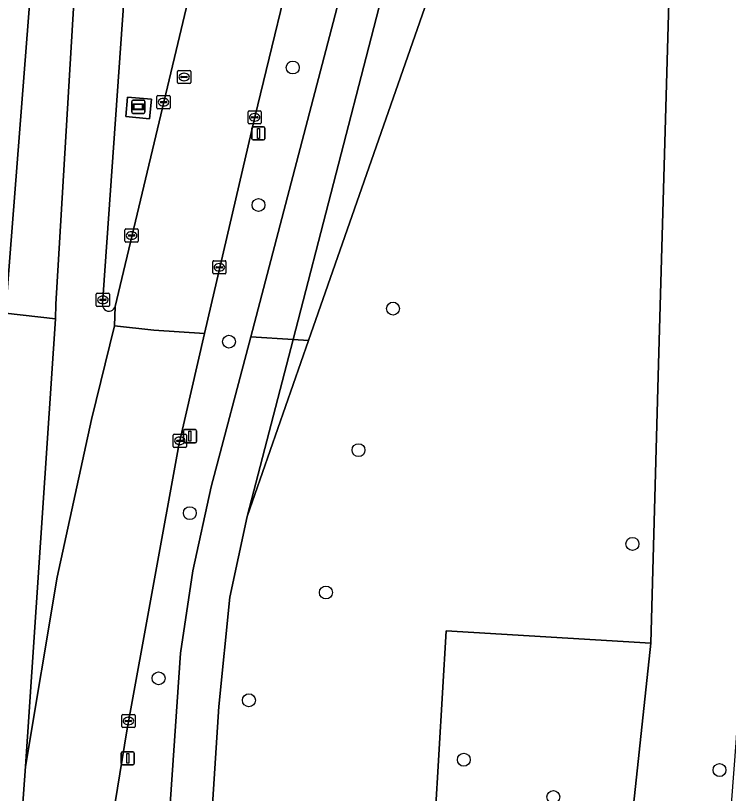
# Model space of a CAD drawing. Extents: x 161848 to 162726, y 385382 to 386521.
# Drawn here: x 161929.3 to 161983.4, y 386288 to 386347 of the extents above; entities that cross this region are included whole.
import ezdxf

# ---------------------------------------------------------------- set-up
doc = ezdxf.new("R2010")
doc.units = 0
for name, color, linetype in [('IMGEO_Berm_groen', 7, 'Continuous'), ('IMGEO_Boom', 7, 'Continuous'), ('IMGEO_Fietspad_gesloten', 7, 'Continuous'), ('IMGEO_Groenvoorziening', 7, 'Continuous'), ('IMGEO_Kolk', 7, 'Continuous'), ('IMGEO_Lichtmast', 7, 'Continuous'), ('IMGEO_Reclamebord', 7, 'Continuous'), ('IMGEO_Rijbaan_regionaal_gesloten', 7, 'Continuous'), ('IMGEO_Rioolput', 7, 'Continuous'), ('IMGEO_Terreindeel_open', 7, 'Continuous')]:
    doc.layers.add(name, color=color, linetype=linetype)

msp = doc.modelspace()

# ---------------------------------------------------------------- linework, layer by layer
at = {"layer": 'IMGEO_Berm_groen'}
for points in [[(161936.869, 386324.951), (161954.689, 386399.739), (161971.905, 386472.535), (161971.093, 386473.223), (161966.688, 386479.665), (161966.984, 386476.542), (161967.062, 386473.406)], [(161946.516, 386462.814), (161941.332, 386397.609), (161937.874, 386353.145), (161935.918, 386325.144)]]:
    msp.add_lwpolyline(points, dxfattribs=at)
for points in [[(161980.695, 386412.574), (161973.968, 386413.035), (161962.593, 386369.764), (161950.358, 386322.44), (161951.544, 386322.36), (161966.223, 386364.407)], [(161938.498, 386250), (161941.836, 386298.677), (161942.751, 386304.927), (161944.157, 386311.286), (161947.148, 386322.657), (161953.692, 386347.538), (161950.938, 386353.566), (161947.451, 386339.292), (161943.653, 386322.891), (161941.696, 386314.438), (161937.745, 386292.792), (161934.688, 386274.019), (161932.632, 386258.596), (161931.736, 386250), (161930.107, 386235.048), (161925.076, 386163.385), (161922.181, 386122.137), (161921.849, 386115.652), (161921.823, 386115.3), (161929.379, 386114.068), (161930.87, 386136.29), (161932.651, 386162.845)], [(161939.487, 386339.176), (161937.681, 386339.337), (161937.813, 386340.819), (161939.619, 386340.658)], [(161951.544, 386322.36), (161950.358, 386322.44), (161946.894, 386309.041)]]:
    msp.add_lwpolyline(points, close=True, dxfattribs=at)
for centre, radius, start, end in [((161936.404, 386325.084), 0.49, 172.92822, 227.79744), ((161936.401, 386325.084), 0.488, 228.06052, 288.77264), ((161936.401, 386325.082), 0.486, 288.87791, 344.34413)]:
    msp.add_arc(centre, radius, start, end, dxfattribs=at)
at = {"layer": 'IMGEO_Boom'}
for centre in [(161950.34, 386343.061), (161947.742, 386332.638), (161957.942, 386324.789), (161945.504, 386322.28), (161955.326, 386314.062), (161942.532, 386309.287), (161976.096, 386306.957), (161952.854, 386303.272), (161940.163, 386296.77), (161947.012, 386295.107), (161963.307, 386290.596), (161982.698, 386289.812), (161970.101, 386287.777)]:
    msp.add_circle(centre, 0.489, dxfattribs=at)
at = {"layer": 'IMGEO_Fietspad_gesloten'}
msp.add_lwpolyline([(161996.625, 386484.359), (161989.548, 386484.976), (161988.198, 386479.98), (161986.853, 386474.659), (161984.423, 386465.258), (161983.512, 386461.754), (161966.822, 386398.422), (161959.624, 386370.394), (161957.666, 386362.768), (161957.324, 386361.432), (161955.363, 386353.903), (161955.085, 386352.835), (161953.692, 386347.538), (161947.148, 386322.657), (161950.358, 386322.44), (161962.593, 386369.764), (161973.968, 386413.035)], dxfattribs=at)
msp.add_lwpolyline([(161946.894, 386309.041), (161950.358, 386322.44), (161947.148, 386322.657), (161944.157, 386311.286), (161942.751, 386304.927), (161941.836, 386298.677), (161938.498, 386250), (161932.651, 386162.845), (161930.87, 386136.29), (161934.109, 386136.109), (161934.536, 386142.656), (161934.926, 386149.672), (161936.092, 386166.492), (161939.078, 386209.562), (161941.845, 386249.466), (161941.882, 386250), (161942.608, 386260.466), (161942.97, 386266.838), (161943.438, 386274.265), (161943.849, 386280.918), (161944.733, 386294.642), (161945.57, 386302.912)], close=True, dxfattribs=at)
at = {"layer": 'IMGEO_Groenvoorziening'}
for points in [[(161993.084, 386427.124), (161994.181, 386427.051), (162000, 386426.662), (162007.758, 386426.144), (162014.56, 386425.727), (162014.963, 386431.595), (162011.405, 386431.844), (161994.386, 386432.611), (161986.765, 386432.778), (161980.695, 386412.574), (161978.079, 386320.579), (161977.478, 386299.438), (161974.923, 386275.344), (161974.364, 386269.813), (162000, 386267.999), (162004.143, 386267.706), (162005.062, 386280.913), (162005.226, 386283.541), (162000, 386283.947), (161983.468, 386285.233), (161983.954, 386291.878), (161985.856, 386320.057)], [(161977.478, 386299.438), (161961.96, 386300.375), (161960.574, 386276.878), (161974.923, 386275.344)]]:
    msp.add_lwpolyline(points, close=True, dxfattribs=at)
msp.add_lwpolyline([(161946.326, 386271.797), (161974.364, 386269.813), (161974.923, 386275.344), (161960.574, 386276.878), (161961.96, 386300.375), (161977.478, 386299.438), (161978.079, 386320.579), (161980.695, 386412.574), (161966.223, 386364.407), (161951.544, 386322.36), (161946.894, 386309.041), (161945.57, 386302.912), (161944.733, 386294.642), (161943.849, 386280.918), (161943.438, 386274.265), (161943.881, 386273.531)], dxfattribs=at)
at = {"layer": 'IMGEO_Kolk'}
for p, q in [((161940.114, 386340.936), (161940.966, 386340.936)), ((161940.039, 386340.01), (161940.039, 386340.862)), ((161940.298, 386340.43), (161940.298, 386340.442)), ((161940.736, 386340.393), (161940.338, 386340.393)), ((161940.341, 386340.479), (161940.739, 386340.479)), ((161940.527, 386340.716), (161940.552, 386340.716)), ((161940.782, 386340.442), (161940.782, 386340.43)), ((161941.04, 386340.862), (161941.04, 386340.01)), ((161940.966, 386339.936), (161940.114, 386339.936)), ((161940.55, 386340.156), (161940.525, 386340.156)), ((161947.024, 386339.786), (161947.876, 386339.786)), ((161946.949, 386338.86), (161946.949, 386339.712)), ((161947.208, 386339.28), (161947.208, 386339.292)), ((161947.646, 386339.243), (161947.248, 386339.243)), ((161947.251, 386339.329), (161947.649, 386339.329)), ((161947.437, 386339.566), (161947.462, 386339.566)), ((161947.692, 386339.292), (161947.692, 386339.28)), ((161947.95, 386339.712), (161947.95, 386338.86)), ((161947.876, 386338.786), (161947.024, 386338.786)), ((161947.46, 386339.006), (161947.435, 386339.006)), ((161937.618, 386329.902), (161937.618, 386330.754)), ((161937.693, 386330.828), (161938.545, 386330.828)), ((161937.877, 386330.322), (161937.877, 386330.334)), ((161937.92, 386330.371), (161938.318, 386330.371)), ((161938.106, 386330.608), (161938.131, 386330.608)), ((161938.361, 386330.334), (161938.361, 386330.322)), ((161938.619, 386330.754), (161938.619, 386329.902)), ((161938.545, 386329.828), (161937.693, 386329.828)), ((161938.315, 386330.285), (161937.917, 386330.285)), ((161938.129, 386330.048), (161938.104, 386330.048)), ((161944.274, 386327.493), (161944.274, 386328.345)), ((161944.349, 386328.419), (161945.201, 386328.419)), ((161944.576, 386327.962), (161944.974, 386327.962)), ((161944.762, 386328.199), (161944.787, 386328.199)), ((161945.275, 386328.345), (161945.275, 386327.493)), ((161945.201, 386327.419), (161944.349, 386327.419)), ((161944.533, 386327.913), (161944.533, 386327.925)), ((161944.971, 386327.876), (161944.573, 386327.876)), ((161944.785, 386327.639), (161944.76, 386327.639)), ((161945.017, 386327.925), (161945.017, 386327.913)), ((161935.44, 386325.024), (161935.44, 386325.876)), ((161935.515, 386325.95), (161936.367, 386325.95)), ((161935.928, 386325.73), (161935.953, 386325.73)), ((161936.441, 386325.876), (161936.441, 386325.024)), ((161935.699, 386325.444), (161935.699, 386325.456)), ((161936.137, 386325.407), (161935.739, 386325.407)), ((161935.742, 386325.493), (161936.14, 386325.493)), ((161935.951, 386325.17), (161935.926, 386325.17)), ((161936.183, 386325.456), (161936.183, 386325.444)), ((161936.367, 386324.95), (161935.515, 386324.95)), ((161941.272, 386314.345), (161941.272, 386315.197)), ((161941.347, 386315.271), (161942.199, 386315.271)), ((161941.76, 386315.051), (161941.785, 386315.051)), ((161942.273, 386315.197), (161942.273, 386314.345)), ((161941.531, 386314.765), (161941.531, 386314.777)), ((161941.969, 386314.728), (161941.571, 386314.728)), ((161941.574, 386314.814), (161941.972, 386314.814)), ((161941.783, 386314.491), (161941.758, 386314.491)), ((161942.015, 386314.777), (161942.015, 386314.765)), ((161942.199, 386314.271), (161941.347, 386314.271)), ((161937.379, 386293.109), (161937.379, 386293.961)), ((161937.454, 386294.035), (161938.306, 386294.035)), ((161937.867, 386293.815), (161937.892, 386293.815)), ((161938.38, 386293.961), (161938.38, 386293.109)), ((161937.638, 386293.529), (161937.638, 386293.541)), ((161938.076, 386293.492), (161937.678, 386293.492)), ((161937.681, 386293.578), (161938.079, 386293.578)), ((161937.89, 386293.255), (161937.865, 386293.255)), ((161938.122, 386293.541), (161938.122, 386293.529)), ((161938.306, 386293.035), (161937.454, 386293.035))]:
    msp.add_line(p, q, dxfattribs=at)
for points in [[(161940.114, 386340.936), (161940.966, 386340.936)], [(161940.039, 386340.01), (161940.039, 386340.862)], [(161941.04, 386340.862), (161941.04, 386340.01)], [(161940.966, 386339.936), (161940.114, 386339.936)], [(161947.024, 386339.786), (161947.876, 386339.786)], [(161946.949, 386338.86), (161946.949, 386339.712)], [(161947.95, 386339.712), (161947.95, 386338.86)], [(161947.876, 386338.786), (161947.024, 386338.786)], [(161937.618, 386329.902), (161937.618, 386330.754)], [(161937.693, 386330.828), (161938.545, 386330.828)], [(161938.619, 386330.754), (161938.619, 386329.902)], [(161938.545, 386329.828), (161937.693, 386329.828)], [(161944.274, 386327.493), (161944.274, 386328.345)], [(161944.349, 386328.419), (161945.201, 386328.419)], [(161945.275, 386328.345), (161945.275, 386327.493)], [(161945.201, 386327.419), (161944.349, 386327.419)], [(161935.44, 386325.024), (161935.44, 386325.876)], [(161935.515, 386325.95), (161936.367, 386325.95)], [(161936.441, 386325.876), (161936.441, 386325.024)], [(161936.367, 386324.95), (161935.515, 386324.95)], [(161941.272, 386314.345), (161941.272, 386315.197)], [(161941.347, 386315.271), (161942.199, 386315.271)], [(161942.273, 386315.197), (161942.273, 386314.345)], [(161942.199, 386314.271), (161941.347, 386314.271)], [(161937.379, 386293.109), (161937.379, 386293.961)], [(161937.454, 386294.035), (161938.306, 386294.035)], [(161938.38, 386293.961), (161938.38, 386293.109)], [(161938.306, 386293.035), (161937.454, 386293.035)]]:
    msp.add_lwpolyline(points, dxfattribs=at)
for centre, radius, start, end in [((161940.116, 386340.86), 0.0765, 91.55205, 178.44795), ((161940.116, 386340.86), 0.0765, 91.55205, 178.44795), ((161940.964, 386340.86), 0.0765, 1.55205, 88.44795), ((161940.964, 386340.86), 0.0765, 1.55205, 88.44795), ((161940.338, 386340.439), 0.0403, 85.87752, 175.75265), ((161940.335, 386340.429), 0.0366, 178.93798, 274.71019), ((161940.739, 386340.436), 0.043, 264.86636, 352.45326), ((161940.743, 386340.441), 0.0386, 1.73085, 96.63898), ((161940.116, 386340.012), 0.0765, 181.55205, 268.44795), ((161940.116, 386340.012), 0.0765, 181.55205, 268.44795), ((161940.964, 386340.012), 0.0765, 271.55205, 358.44795), ((161940.964, 386340.012), 0.0765, 271.55205, 358.44795), ((161947.026, 386339.71), 0.0765, 91.55205, 178.44795), ((161947.026, 386339.71), 0.0765, 91.55205, 178.44795), ((161947.874, 386339.71), 0.0765, 1.55205, 88.44795), ((161947.874, 386339.71), 0.0765, 1.55205, 88.44795), ((161947.248, 386339.289), 0.0403, 85.87752, 175.75265), ((161947.245, 386339.279), 0.0366, 178.93798, 274.71019), ((161947.649, 386339.286), 0.043, 264.86636, 352.45326), ((161947.653, 386339.291), 0.0386, 1.73085, 96.63898), ((161947.026, 386338.862), 0.0765, 181.55205, 268.44795), ((161947.026, 386338.862), 0.0765, 181.55205, 268.44795), ((161947.874, 386338.862), 0.0765, 271.55205, 358.44795), ((161947.874, 386338.862), 0.0765, 271.55205, 358.44795), ((161937.695, 386330.752), 0.0765, 91.55205, 178.44795), ((161937.695, 386330.752), 0.0765, 91.55205, 178.44795), ((161937.917, 386330.331), 0.0403, 85.87752, 175.75265), ((161937.914, 386330.321), 0.0366, 178.93798, 274.71019), ((161938.318, 386330.328), 0.043, 264.86636, 352.45326), ((161938.322, 386330.333), 0.0386, 1.73085, 96.63898), ((161938.543, 386330.752), 0.0765, 1.55205, 88.44795), ((161938.543, 386330.752), 0.0765, 1.55205, 88.44795), ((161937.695, 386329.904), 0.0765, 181.55205, 268.44795), ((161937.695, 386329.904), 0.0765, 181.55205, 268.44795), ((161938.543, 386329.904), 0.0765, 271.55205, 358.44795), ((161938.543, 386329.904), 0.0765, 271.55205, 358.44795), ((161944.351, 386328.343), 0.0765, 91.55205, 178.44795), ((161944.351, 386328.343), 0.0765, 91.55205, 178.44795), ((161944.573, 386327.922), 0.0403, 85.87752, 175.75265), ((161944.978, 386327.924), 0.0386, 1.73085, 96.63898), ((161945.199, 386328.343), 0.0765, 1.55205, 88.44795), ((161945.199, 386328.343), 0.0765, 1.55205, 88.44795), ((161944.351, 386327.495), 0.0765, 181.55205, 268.44795), ((161944.351, 386327.495), 0.0765, 181.55205, 268.44795), ((161944.57, 386327.912), 0.0366, 178.93798, 274.71019), ((161944.974, 386327.919), 0.043, 264.86636, 352.45326), ((161945.199, 386327.495), 0.0765, 271.55205, 358.44795), ((161945.199, 386327.495), 0.0765, 271.55205, 358.44795), ((161935.517, 386325.874), 0.0765, 91.55205, 178.44795), ((161935.517, 386325.874), 0.0765, 91.55205, 178.44795), ((161936.365, 386325.874), 0.0765, 1.55205, 88.44795), ((161936.365, 386325.874), 0.0765, 1.55205, 88.44795), ((161935.517, 386325.026), 0.0765, 181.55205, 268.44795), ((161935.517, 386325.026), 0.0765, 181.55205, 268.44795), ((161935.739, 386325.453), 0.0403, 85.87752, 175.75265), ((161935.736, 386325.443), 0.0366, 178.93798, 274.71019), ((161936.14, 386325.45), 0.043, 264.86636, 352.45326), ((161936.144, 386325.455), 0.0386, 1.73085, 96.63898), ((161936.365, 386325.026), 0.0765, 271.55205, 358.44795), ((161936.365, 386325.026), 0.0765, 271.55205, 358.44795), ((161941.349, 386315.195), 0.0765, 91.55205, 178.44795), ((161941.349, 386315.195), 0.0765, 91.55205, 178.44795), ((161942.197, 386315.195), 0.0765, 1.55205, 88.44795), ((161942.197, 386315.195), 0.0765, 1.55205, 88.44795), ((161941.571, 386314.774), 0.0403, 85.87752, 175.75265), ((161941.568, 386314.764), 0.0366, 178.93798, 274.71019), ((161941.972, 386314.771), 0.043, 264.86636, 352.45326), ((161941.976, 386314.776), 0.0386, 1.73085, 96.63898), ((161941.349, 386314.347), 0.0765, 181.55205, 268.44795), ((161941.349, 386314.347), 0.0765, 181.55205, 268.44795), ((161942.197, 386314.347), 0.0765, 271.55205, 358.44795), ((161942.197, 386314.347), 0.0765, 271.55205, 358.44795), ((161937.456, 386293.959), 0.0765, 91.55205, 178.44795), ((161937.456, 386293.959), 0.0765, 91.55205, 178.44795), ((161938.304, 386293.959), 0.0765, 1.55205, 88.44795), ((161938.304, 386293.959), 0.0765, 1.55205, 88.44795), ((161937.678, 386293.538), 0.0403, 85.87752, 175.75265), ((161937.675, 386293.528), 0.0366, 178.93798, 274.71019), ((161938.079, 386293.535), 0.043, 264.86636, 352.45326), ((161938.083, 386293.54), 0.0386, 1.73085, 96.63898), ((161937.456, 386293.111), 0.0765, 181.55205, 268.44795), ((161937.456, 386293.111), 0.0765, 181.55205, 268.44795), ((161938.304, 386293.111), 0.0765, 271.55205, 358.44795), ((161938.304, 386293.111), 0.0765, 271.55205, 358.44795)]:
    msp.add_arc(centre, radius, start, end, dxfattribs=at)
for centre, major_axis, ratio, start_param, end_param in [((161940.526, 386340.436), (-0.387, 0.002), 0.722429, 4.712389, 7.853982), ((161940.551, 386340.436), (-0.39, 0.002), 0.717154, 1.570796, 4.712389), ((161947.436, 386339.286), (-0.387, 0.002), 0.722429, 4.712389, 7.853982), ((161947.461, 386339.286), (-0.39, 0.002), 0.717154, 1.570796, 4.712389), ((161938.105, 386330.328), (-0.387, 0.002), 0.722429, 4.712389, 7.853982), ((161938.13, 386330.328), (-0.39, 0.002), 0.717154, 1.570796, 4.712389), ((161944.761, 386327.919), (-0.387, 0.002), 0.722429, 4.712389, 7.853982), ((161944.786, 386327.919), (-0.39, 0.002), 0.717154, 1.570796, 4.712389), ((161935.927, 386325.45), (-0.387, 0.002), 0.722429, 4.712389, 7.853982), ((161935.952, 386325.45), (-0.39, 0.002), 0.717154, 1.570796, 4.712389), ((161941.759, 386314.771), (-0.387, 0.002), 0.722429, 4.712389, 7.853982), ((161941.784, 386314.771), (-0.39, 0.002), 0.717154, 1.570796, 4.712389), ((161937.866, 386293.535), (-0.387, 0.002), 0.722429, 4.712389, 7.853982), ((161937.891, 386293.535), (-0.39, 0.002), 0.717154, 1.570796, 4.712389)]:
    msp.add_ellipse(centre, major_axis=major_axis, ratio=ratio, start_param=start_param, end_param=end_param, dxfattribs=at)
at = {"layer": 'IMGEO_Lichtmast'}
for p, q in [((161947.238, 386337.668), (161947.238, 386338.468)), ((161947.238, 386338.468), (161947.238, 386337.668)), ((161947.338, 386338.568), (161948.128, 386338.568)), ((161948.128, 386338.568), (161947.338, 386338.568)), ((161948.228, 386338.468), (161948.228, 386337.668)), ((161948.228, 386337.668), (161948.228, 386338.468)), ((161948.128, 386337.568), (161947.338, 386337.568)), ((161947.338, 386337.568), (161948.128, 386337.568)), ((161942.149, 386315.615), (161942.939, 386315.615)), ((161942.939, 386315.615), (161942.149, 386315.615)), ((161942.049, 386314.715), (161942.049, 386315.515)), ((161942.049, 386315.515), (161942.049, 386314.715)), ((161943.039, 386315.515), (161943.039, 386314.715)), ((161943.039, 386314.715), (161943.039, 386315.515)), ((161942.939, 386314.615), (161942.149, 386314.615)), ((161942.149, 386314.615), (161942.939, 386314.615)), ((161937.329, 386290.305), (161937.329, 386291.105)), ((161937.329, 386291.105), (161937.329, 386290.305)), ((161937.429, 386291.205), (161938.219, 386291.205)), ((161938.219, 386291.205), (161937.429, 386291.205)), ((161938.319, 386291.105), (161938.319, 386290.305)), ((161938.319, 386290.305), (161938.319, 386291.105)), ((161938.219, 386290.205), (161937.429, 386290.205)), ((161937.429, 386290.205), (161938.219, 386290.205))]:
    msp.add_line(p, q, dxfattribs=at)
for points in [[(161947.658, 386338.443), (161947.808, 386338.443), (161947.808, 386337.693), (161947.658, 386337.693), (161947.658, 386338.443)], [(161942.469, 386315.49), (161942.619, 386315.49), (161942.619, 386314.74), (161942.469, 386314.74), (161942.469, 386315.49)], [(161937.749, 386291.08), (161937.899, 386291.08), (161937.899, 386290.33), (161937.749, 386290.33), (161937.749, 386291.08)]]:
    msp.add_lwpolyline(points, dxfattribs=at)
for centre, start, end in [((161947.338, 386338.468), 90, 180), ((161947.338, 386338.468), 90, 180), ((161948.128, 386338.468), 0, 90), ((161948.128, 386338.468), 360, 90), ((161947.338, 386337.668), 180, 270), ((161947.338, 386337.668), 180, 270), ((161948.128, 386337.668), 270, 0), ((161948.128, 386337.668), 270, 0), ((161942.149, 386315.515), 90, 180), ((161942.149, 386315.515), 90, 180), ((161942.939, 386315.515), 0, 90), ((161942.939, 386315.515), 360, 90), ((161942.149, 386314.715), 180, 270), ((161942.149, 386314.715), 180, 270), ((161942.939, 386314.715), 270, 0), ((161942.939, 386314.715), 270, 0), ((161937.429, 386291.105), 90, 180), ((161937.429, 386291.105), 90, 180), ((161938.219, 386291.105), 0, 90), ((161938.219, 386291.105), 360, 90), ((161937.429, 386290.305), 180, 270), ((161937.429, 386290.305), 180, 270), ((161938.219, 386290.305), 270, 0), ((161938.219, 386290.305), 270, 0)]:
    msp.add_arc(centre, 0.1, start, end, dxfattribs=at)
at = {"layer": 'IMGEO_Reclamebord'}
for p, q in [((161938.125, 386339.688), (161938.125, 386340.488)), ((161938.125, 386340.488), (161938.125, 386339.688)), ((161938.225, 386340.588), (161939.015, 386340.588)), ((161939.015, 386340.588), (161938.225, 386340.588)), ((161939.115, 386340.488), (161939.115, 386339.688)), ((161939.115, 386339.688), (161939.115, 386340.488)), ((161939.015, 386339.588), (161938.225, 386339.588)), ((161938.225, 386339.588), (161939.015, 386339.588))]:
    msp.add_line(p, q, dxfattribs=at)
for points in [[(161938.226, 386340.32), (161939.014, 386340.32), (161939.014, 386339.856), (161938.226, 386339.856), (161938.226, 386340.32)], [(161938.291, 386340.255), (161938.291, 386339.921), (161938.949, 386339.921), (161938.949, 386340.255), (161938.291, 386340.255)]]:
    msp.add_lwpolyline(points, dxfattribs=at)
for centre, start, end in [((161938.225, 386340.488), 90, 180), ((161938.225, 386340.488), 90, 180), ((161939.015, 386340.488), 0, 90), ((161939.015, 386340.488), 360, 90), ((161938.225, 386339.688), 180, 270), ((161938.225, 386339.688), 180, 270), ((161939.015, 386339.688), 270, 0), ((161939.015, 386339.688), 270, 0)]:
    msp.add_arc(centre, 0.1, start, end, dxfattribs=at)
at = {"layer": 'IMGEO_Rijbaan_regionaal_gesloten'}
for points in [[(161944.337, 386520.001), (161941.413, 386486.629), (161936.56, 386427.406), (161928.569, 386324.445), (161932.354, 386324.01), (161932.362, 386325.118), (161934.136, 386354.79), (161937.325, 386392.178), (161939.549, 386419.761), (161945.035, 386487.809), (161947.865, 386519.882)], [(161930.069, 386290.081), (161932.354, 386324.01), (161928.569, 386324.445), (161925.155, 386272.617), (161914.653, 386115.019), (161909.051, 386025.715), (161907.136, 385997.383), (161910.537, 385997.05), (161918.223, 386114.944), (161922.514, 386180.466), (161927.638, 386257.088), (161929.228, 386278.664)], [(161921.792, 386114.87), (161921.823, 386115.3), (161921.849, 386115.652), (161922.181, 386122.137), (161925.076, 386163.385), (161930.107, 386235.048), (161931.736, 386250), (161932.632, 386258.596), (161934.688, 386274.019), (161937.745, 386292.792), (161941.696, 386314.438), (161943.653, 386322.891), (161939.798, 386323.155), (161936.834, 386323.495), (161935.085, 386316.377), (161932.477, 386304.434), (161930.069, 386290.081), (161929.228, 386278.664), (161927.638, 386257.088), (161922.514, 386180.466), (161918.223, 386114.944), (161910.537, 385997.05), (161913.944, 385996.717), (161914.162, 386000)]]:
    msp.add_lwpolyline(points, close=True, dxfattribs=at)
for points in [[(161947.865, 386519.882), (161945.035, 386487.809), (161939.549, 386419.761), (161937.325, 386392.178), (161934.136, 386354.79), (161932.362, 386325.118), (161932.354, 386324.01), (161930.069, 386290.081), (161932.477, 386304.434), (161935.085, 386316.377), (161936.834, 386323.495), (161936.869, 386324.951)], [(161993.58, 386491.452), (161976.618, 386492.709), (161976.283, 386491.15), (161975.456, 386487.669), (161974.721, 386484.57), (161971.905, 386472.535), (161954.689, 386399.739), (161936.869, 386324.951), (161936.834, 386323.495), (161939.798, 386323.155), (161943.653, 386322.891), (161947.451, 386339.292), (161950.938, 386353.566), (161953.069, 386362.288), (161953.101, 386362.424), (161955.222, 386371.543), (161955.342, 386372.06), (161956.546, 386377.133), (161961.777, 386399.176), (161974.573, 386453.141)], [(161938.201, 386489.33), (161930.964, 386399.61), (161930.301, 386390.879), (161925.539, 386328.126), (161925.319, 386324.819), (161928.569, 386324.445), (161936.56, 386427.406), (161941.413, 386486.629)], [(161935.918, 386325.144), (161937.874, 386353.145), (161941.332, 386397.609), (161946.516, 386462.814)]]:
    msp.add_lwpolyline(points, dxfattribs=at)
for centre, radius, start, end in [((161936.404, 386325.084), 0.49, 172.92822, 227.79744), ((161936.401, 386325.084), 0.488, 228.06052, 288.77264), ((161936.401, 386325.082), 0.486, 288.87791, 344.34413)]:
    msp.add_arc(centre, radius, start, end, dxfattribs=at)
at = {"layer": 'IMGEO_Rioolput'}
for p, q in [((161941.602, 386341.917), (161941.602, 386342.769)), ((161941.677, 386342.843), (161942.529, 386342.843)), ((161942.603, 386342.769), (161942.603, 386341.917)), ((161941.861, 386342.337), (161941.861, 386342.349)), ((161942.299, 386342.3), (161941.901, 386342.3)), ((161941.904, 386342.386), (161942.302, 386342.386)), ((161942.09, 386342.623), (161942.115, 386342.623)), ((161942.345, 386342.349), (161942.345, 386342.337)), ((161942.529, 386341.843), (161941.677, 386341.843)), ((161942.113, 386342.063), (161942.088, 386342.063))]:
    msp.add_line(p, q, dxfattribs=at)
for points in [[(161941.602, 386341.917), (161941.602, 386342.769)], [(161941.677, 386342.843), (161942.529, 386342.843)], [(161942.603, 386342.769), (161942.603, 386341.917)], [(161942.529, 386341.843), (161941.677, 386341.843)]]:
    msp.add_lwpolyline(points, dxfattribs=at)
for centre, radius, start, end in [((161941.679, 386342.767), 0.0765, 91.55205, 178.44795), ((161941.679, 386342.767), 0.0765, 91.55205, 178.44795), ((161942.527, 386342.767), 0.0765, 1.55205, 88.44795), ((161942.527, 386342.767), 0.0765, 1.55205, 88.44795), ((161941.901, 386342.346), 0.0403, 85.87752, 175.75265), ((161941.898, 386342.336), 0.0366, 178.93798, 274.71019), ((161942.302, 386342.343), 0.043, 264.86636, 352.45326), ((161942.306, 386342.348), 0.0386, 1.73085, 96.63898), ((161941.679, 386341.919), 0.0765, 181.55205, 268.44795), ((161941.679, 386341.919), 0.0765, 181.55205, 268.44795), ((161942.527, 386341.919), 0.0765, 271.55205, 358.44795), ((161942.527, 386341.919), 0.0765, 271.55205, 358.44795)]:
    msp.add_arc(centre, radius, start, end, dxfattribs=at)
for centre, major_axis, ratio, start_param, end_param in [((161942.089, 386342.343), (-0.387, 0.002), 0.722429, 4.712389, 7.853982), ((161942.114, 386342.343), (-0.39, 0.002), 0.717154, 1.570796, 4.712389)]:
    msp.add_ellipse(centre, major_axis=major_axis, ratio=ratio, start_param=start_param, end_param=end_param, dxfattribs=at)
at = {"layer": 'IMGEO_Terreindeel_open'}
msp.add_lwpolyline([(161939.487, 386339.176), (161939.619, 386340.658), (161937.813, 386340.819), (161937.681, 386339.337)], close=True, dxfattribs=at)

doc.saveas('drawing.dxf')
